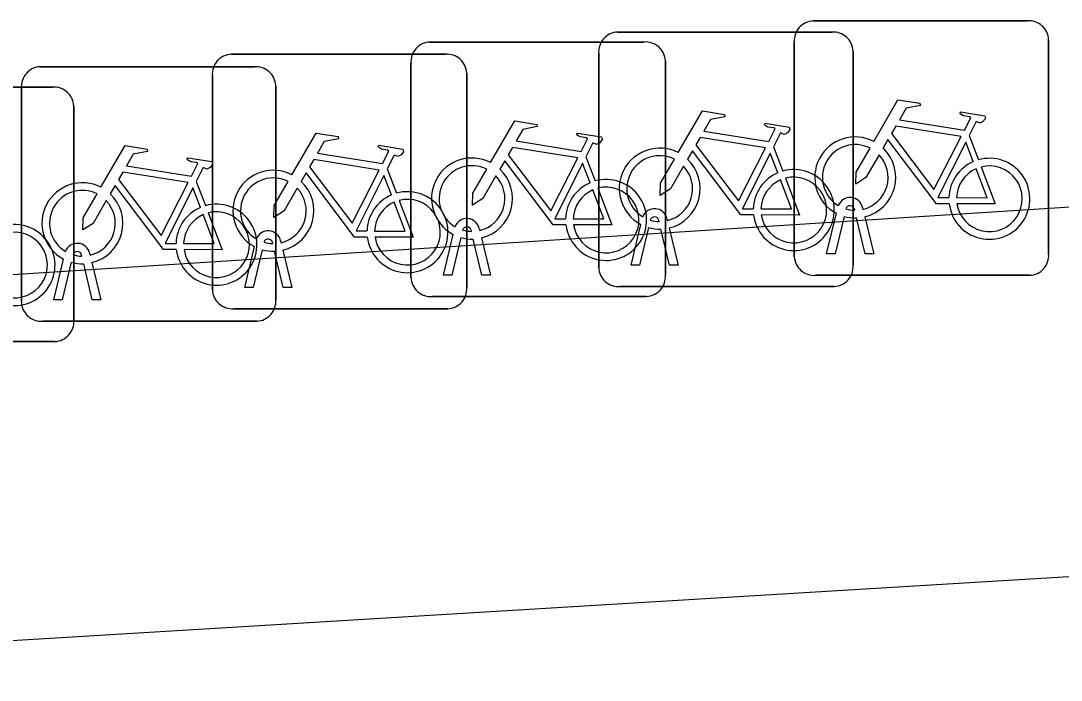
# Model space of a CAD drawing. Extents: x 164150 to 165261, y 382513 to 383432.
# Drawn here: x 164344.056 to 164348.142, y 383126.315 to 383128.904 of the extents above; entities that cross this region are included whole.
import ezdxf

# ---------------------------------------------------------------- set-up
doc = ezdxf.new("R2010")
doc.units = 0
doc.layers.add('IMGEO_Fietsenrek', color=7, linetype='Continuous')
doc.layers.add('IMGEO_Voetgangersgebied_open', color=7, linetype='Continuous')

msp = doc.modelspace()

# ---------------------------------------------------------------- linework, layer by layer
at = {"layer": 'IMGEO_Fietsenrek'}
for p, q in [((164347.1679, 383128.9035), (164348.0088, 383128.9035)), ((164348.0088, 383128.9035), (164347.1679, 383128.9035)), ((164345.6629, 383128.8205), (164346.5038, 383128.8205)), ((164346.5038, 383128.8205), (164345.6629, 383128.8205)), ((164346.3999, 383128.8595), (164347.2408, 383128.8595)), ((164347.2408, 383128.8595), (164346.3999, 383128.8595)), ((164348.0925, 383128.8291), (164348.0925, 383127.9882)), ((164348.0925, 383127.9882), (164348.0925, 383128.8291)), ((164347.0935, 383127.9789), (164347.0935, 383128.8198)), ((164347.0935, 383128.8198), (164347.0935, 383127.9789)), ((164347.3245, 383128.7851), (164347.3245, 383127.9442)), ((164347.3245, 383127.9442), (164347.3245, 383128.7851)), ((164344.8829, 383128.7725), (164345.7238, 383128.7725)), ((164345.7238, 383128.7725), (164344.8829, 383128.7725)), ((164346.3255, 383127.9349), (164346.3255, 383128.7758)), ((164346.3255, 383128.7758), (164346.3255, 383127.9349)), ((164346.5875, 383128.7461), (164346.5875, 383127.9052)), ((164346.5875, 383127.9052), (164346.5875, 383128.7461)), ((164344.1329, 383128.7235), (164344.9738, 383128.7235)), ((164344.9738, 383128.7235), (164344.1329, 383128.7235)), ((164345.5885, 383127.8959), (164345.5885, 383128.7368)), ((164345.5885, 383128.7368), (164345.5885, 383127.8959)), ((164345.8075, 383128.6981), (164345.8075, 383127.8572)), ((164345.8075, 383127.8572), (164345.8075, 383128.6981)), ((164344.8085, 383127.8479), (164344.8085, 383128.6888)), ((164344.8085, 383128.6888), (164344.8085, 383127.8479)), ((164343.3399, 383128.6435), (164344.1808, 383128.6435)), ((164344.1808, 383128.6435), (164343.3399, 383128.6435)), ((164344.0585, 383127.7989), (164344.0585, 383128.6398)), ((164344.0585, 383128.6398), (164344.0585, 383127.7989)), ((164345.0575, 383128.6491), (164345.0575, 383127.8082)), ((164345.0575, 383127.8082), (164345.0575, 383128.6491)), ((164344.2645, 383128.5691), (164344.2645, 383127.7282)), ((164344.2645, 383127.7282), (164344.2645, 383128.5691)), ((164347.7802, 383128.4532), (164347.8165, 383128.358)), ((164347.0122, 383128.4092), (164347.0485, 383128.314)), ((164346.2752, 383128.3702), (164346.3115, 383128.275)), ((164345.4952, 383128.3222), (164345.5315, 383128.227)), ((164344.7452, 383128.2732), (164344.7815, 383128.178)), ((164347.3616, 383128.1714), (164347.3634, 383128.1635)), ((164346.5936, 383128.1274), (164346.5954, 383128.1195)), ((164347.2205, 383127.9883), (164347.2588, 383128.1483)), ((164347.2892, 383128.1361), (164347.2539, 383127.9883)), ((164347.3309, 383128.1599), (164347.3299, 383128.1642)), ((164347.372, 383127.9883), (164347.3381, 383128.13)), ((164347.3704, 383128.1343), (164347.4054, 383127.9883)), ((164345.8566, 383128.0884), (164345.8584, 383128.0805)), ((164346.4525, 383127.9443), (164346.4908, 383128.1043)), ((164346.5212, 383128.0921), (164346.4859, 383127.9443)), ((164346.5629, 383128.1159), (164346.5619, 383128.1202)), ((164346.604, 383127.9443), (164346.5701, 383128.086)), ((164346.6024, 383128.0903), (164346.6374, 383127.9443)), ((164345.7155, 383127.9053), (164345.7538, 383128.0653)), ((164345.7842, 383128.0531), (164345.7489, 383127.9053)), ((164345.8259, 383128.0769), (164345.8249, 383128.0812)), ((164345.867, 383127.9053), (164345.8331, 383128.047)), ((164345.8654, 383128.0513), (164345.9004, 383127.9053)), ((164344.9355, 383127.8573), (164344.9738, 383128.0173)), ((164345.0042, 383128.0051), (164344.9689, 383127.8573)), ((164345.0459, 383128.0289), (164345.0449, 383128.0332)), ((164345.0766, 383128.0404), (164345.0784, 383128.0325)), ((164345.0854, 383128.0033), (164345.1204, 383127.8573)), ((164344.1855, 383127.8083), (164344.2238, 383127.9683)), ((164344.2959, 383127.9799), (164344.2949, 383127.9842)), ((164344.3266, 383127.9914), (164344.3284, 383127.9835)), ((164345.087, 383127.8573), (164345.0531, 383127.999)), ((164347.2539, 383127.9883), (164347.2205, 383127.9883)), ((164347.4054, 383127.9883), (164347.372, 383127.9883)), ((164344.2542, 383127.9561), (164344.2189, 383127.8083)), ((164344.337, 383127.8083), (164344.3031, 383127.95)), ((164344.3354, 383127.9543), (164344.3704, 383127.8083)), ((164346.4859, 383127.9443), (164346.4525, 383127.9443)), ((164346.6374, 383127.9443), (164346.604, 383127.9443)), ((164345.7489, 383127.9053), (164345.7155, 383127.9053)), ((164345.9004, 383127.9053), (164345.867, 383127.9053)), ((164348.0181, 383127.9045), (164347.1772, 383127.9045)), ((164347.1772, 383127.9045), (164348.0181, 383127.9045)), ((164344.9689, 383127.8573), (164344.9355, 383127.8573)), ((164345.1204, 383127.8573), (164345.087, 383127.8573)), ((164347.2501, 383127.8605), (164346.4092, 383127.8605)), ((164346.4092, 383127.8605), (164347.2501, 383127.8605)), ((164344.2189, 383127.8083), (164344.1855, 383127.8083)), ((164344.3704, 383127.8083), (164344.337, 383127.8083)), ((164346.5131, 383127.8215), (164345.6722, 383127.8215)), ((164345.6722, 383127.8215), (164346.5131, 383127.8215)), ((164345.7331, 383127.7735), (164344.8922, 383127.7735)), ((164344.8922, 383127.7735), (164345.7331, 383127.7735)), ((164344.9831, 383127.7245), (164344.1422, 383127.7245)), ((164344.1422, 383127.7245), (164344.9831, 383127.7245)), ((164344.1901, 383127.6445), (164343.3492, 383127.6445)), ((164343.3492, 383127.6445), (164344.1901, 383127.6445))]:
    msp.add_line(p, q, dxfattribs=at)
for points in [[(164347.4061, 383128.4302), (164347.5008, 383128.5937), (164347.587, 383128.5799), (164347.5887, 383128.5712), (164347.5326, 383128.5603), (164347.5064, 383128.515), (164347.7616, 383128.4742)], [(164346.6381, 383128.3862), (164346.7328, 383128.5497), (164346.819, 383128.5359), (164346.8207, 383128.5272), (164346.7646, 383128.5163), (164346.7384, 383128.471), (164346.9936, 383128.4302)], [(164347.7616, 383128.4742), (164347.7866, 383128.523), (164347.7815, 383128.527), (164347.7583, 383128.5307), (164347.7456, 383128.5382), (164347.7446, 383128.5413), (164347.7468, 383128.5459), (164347.8416, 383128.5308), (164347.8439, 383128.5205), (164347.8345, 383128.5081), (164347.8221, 383128.5017), (164347.8076, 383128.5079), (164347.7802, 383128.4532)], [(164345.9011, 383128.3472), (164345.9958, 383128.5107), (164346.082, 383128.4969), (164346.0837, 383128.4882), (164346.0276, 383128.4773), (164346.0014, 383128.432), (164346.2566, 383128.3912)], [(164346.9936, 383128.4302), (164347.0186, 383128.479), (164347.0135, 383128.483), (164346.9903, 383128.4867), (164346.9776, 383128.4942), (164346.9766, 383128.4973), (164346.9788, 383128.5019), (164347.0736, 383128.4868), (164347.0759, 383128.4765), (164347.0665, 383128.4641), (164347.0541, 383128.4577), (164347.0396, 383128.4639), (164347.0122, 383128.4092)], [(164345.1211, 383128.2992), (164345.2158, 383128.4627), (164345.302, 383128.4489), (164345.3037, 383128.4402), (164345.2476, 383128.4293), (164345.2214, 383128.384), (164345.4766, 383128.3432)], [(164346.2566, 383128.3912), (164346.2816, 383128.44), (164346.2765, 383128.444), (164346.2533, 383128.4477), (164346.2406, 383128.4552), (164346.2396, 383128.4583), (164346.2418, 383128.4629), (164346.3366, 383128.4478), (164346.3389, 383128.4375), (164346.3295, 383128.4251), (164346.3171, 383128.4187), (164346.3026, 383128.4249), (164346.2752, 383128.3702)], [(164347.7487, 383128.449), (164347.4919, 383128.49), (164347.4752, 383128.4612), (164347.6422, 383128.2409), (164347.7487, 383128.449)], [(164344.3711, 383128.2502), (164344.4658, 383128.4137), (164344.552, 383128.3999), (164344.5537, 383128.3912), (164344.4976, 383128.3803), (164344.4714, 383128.335), (164344.7266, 383128.2942)], [(164345.4766, 383128.3432), (164345.5016, 383128.392), (164345.4965, 383128.396), (164345.4733, 383128.3997), (164345.4606, 383128.4072), (164345.4596, 383128.4103), (164345.4618, 383128.4149), (164345.5566, 383128.3998), (164345.5589, 383128.3895), (164345.5495, 383128.3771), (164345.5371, 383128.3707), (164345.5226, 383128.3769), (164345.4952, 383128.3222)], [(164346.9807, 383128.405), (164346.7239, 383128.446), (164346.7072, 383128.4172), (164346.8742, 383128.1969), (164346.9807, 383128.405)], [(164347.7018, 383128.1855), (164347.6521, 383128.1856), (164347.4614, 383128.4373), (164347.4424, 383128.4045)], [(164347.7967, 383128.351), (164347.7674, 383128.4278), (164347.658, 383128.2097), (164347.7007, 383128.2096)], [(164346.2437, 383128.366), (164345.9869, 383128.407), (164345.9702, 383128.3782), (164346.1372, 383128.1579), (164346.2437, 383128.366)], [(164346.9338, 383128.1415), (164346.8841, 383128.1416), (164346.6934, 383128.3933), (164346.6744, 383128.3605)], [(164347.0287, 383128.307), (164346.9994, 383128.3838), (164346.89, 383128.1657), (164346.9327, 383128.1656)], [(164347.4268, 383128.3777), (164347.3752, 383128.2885), (164347.3353, 383128.2625), (164347.3365, 383128.31), (164347.391, 383128.4042)], [(164344.7266, 383128.2942), (164344.7516, 383128.343), (164344.7465, 383128.347), (164344.7233, 383128.3507), (164344.7106, 383128.3582), (164344.7096, 383128.3613), (164344.7118, 383128.3659), (164344.8066, 383128.3508), (164344.8089, 383128.3405), (164344.7995, 383128.3281), (164344.7871, 383128.3217), (164344.7726, 383128.3279), (164344.7452, 383128.2732)], [(164345.4637, 383128.318), (164345.2069, 383128.359), (164345.1902, 383128.3302), (164345.3572, 383128.1099), (164345.4637, 383128.318)], [(164346.1968, 383128.1025), (164346.1471, 383128.1026), (164345.9564, 383128.3543), (164345.9374, 383128.3215)], [(164346.2917, 383128.268), (164346.2624, 383128.3448), (164346.153, 383128.1267), (164346.1957, 383128.1266)], [(164346.6588, 383128.3337), (164346.6072, 383128.2445), (164346.5673, 383128.2185), (164346.5685, 383128.266), (164346.623, 383128.3602)], [(164344.7137, 383128.269), (164344.4569, 383128.31), (164344.4402, 383128.2812), (164344.6072, 383128.0609), (164344.7137, 383128.269)], [(164345.4168, 383128.0545), (164345.3671, 383128.0546), (164345.1764, 383128.3063), (164345.1574, 383128.2735)], [(164345.5117, 383128.22), (164345.4824, 383128.2968), (164345.373, 383128.0787), (164345.4157, 383128.0786)], [(164345.9218, 383128.2947), (164345.8702, 383128.2055), (164345.8303, 383128.1795), (164345.8315, 383128.227), (164345.886, 383128.3212)], [(164347.7307, 383128.2095), (164347.8506, 383128.2093), (164347.8074, 383128.3229)], [(164347.8272, 383128.3298), (164347.8822, 383128.1852), (164347.7321, 383128.1855)], [(164344.6668, 383128.0055), (164344.6171, 383128.0056), (164344.4264, 383128.2573), (164344.4074, 383128.2245)], [(164345.1418, 383128.2467), (164345.0902, 383128.1575), (164345.0503, 383128.1315), (164345.0515, 383128.179), (164345.106, 383128.2732)], [(164346.9627, 383128.1655), (164347.0826, 383128.1653), (164347.0394, 383128.2789)], [(164347.0592, 383128.2858), (164347.1142, 383128.1412), (164346.9641, 383128.1415)], [(164344.3918, 383128.1977), (164344.3402, 383128.1085), (164344.3003, 383128.0825), (164344.3015, 383128.13), (164344.356, 383128.2242)], [(164344.7617, 383128.171), (164344.7324, 383128.2478), (164344.623, 383128.0297), (164344.6657, 383128.0296)], [(164346.2257, 383128.1265), (164346.3456, 383128.1263), (164346.3024, 383128.2399)], [(164346.3222, 383128.2468), (164346.3772, 383128.1022), (164346.2271, 383128.1025)], [(164345.4457, 383128.0785), (164345.5656, 383128.0783), (164345.5224, 383128.1919)], [(164345.5422, 383128.1988), (164345.5972, 383128.0542), (164345.4471, 383128.0545)], [(164344.6957, 383128.0295), (164344.8156, 383128.0293), (164344.7724, 383128.1429)], [(164344.7922, 383128.1498), (164344.8472, 383128.0052), (164344.6971, 383128.0055)]]:
    msp.add_lwpolyline(points, dxfattribs=at)
for centre, radius, start, end in [((164347.1712, 383128.8256), 0.0779, 92.4484, 184.2845), ((164347.1712, 383128.8256), 0.0779, 92.4484, 184.2845), ((164348.0146, 383128.8258), 0.0779, 2.4484, 94.2845), ((164348.0146, 383128.8258), 0.0779, 2.4484, 94.2845), ((164345.6662, 383128.7426), 0.0779, 92.4484, 184.2845), ((164345.6662, 383128.7426), 0.0779, 92.4484, 184.2845), ((164346.4032, 383128.7816), 0.0779, 92.4484, 184.2845), ((164346.4032, 383128.7816), 0.0779, 92.4484, 184.2845), ((164346.5096, 383128.7428), 0.0779, 2.4484, 94.2845), ((164346.5096, 383128.7428), 0.0779, 2.4484, 94.2845), ((164347.2466, 383128.7818), 0.0779, 2.4484, 94.2845), ((164347.2466, 383128.7818), 0.0779, 2.4484, 94.2845), ((164344.8862, 383128.6946), 0.0779, 92.4484, 184.2845), ((164344.8862, 383128.6946), 0.0779, 92.4484, 184.2845), ((164345.7296, 383128.6948), 0.0779, 2.4484, 94.2845), ((164345.7296, 383128.6948), 0.0779, 2.4484, 94.2845), ((164344.1362, 383128.6456), 0.0779, 92.4484, 184.2845), ((164344.1362, 383128.6456), 0.0779, 92.4484, 184.2845), ((164344.9796, 383128.6458), 0.0779, 2.4484, 94.2845), ((164344.9796, 383128.6458), 0.0779, 2.4484, 94.2845), ((164344.1866, 383128.5658), 0.0779, 2.4484, 94.2845), ((164344.1866, 383128.5658), 0.0779, 2.4484, 94.2845), ((164347.3331, 383128.2889), 0.159, 62.6766, 242.1369), ((164347.3331, 383128.2889), 0.129, 63.3192, 238.903), ((164346.5651, 383128.2449), 0.159, 62.6766, 242.1369), ((164346.5651, 383128.2449), 0.129, 63.3192, 238.903), ((164347.3331, 383128.2889), 0.129, 283.6043, 43.4302), ((164347.3331, 383128.2889), 0.159, 283.5766, 46.6042), ((164345.8281, 383128.2059), 0.159, 62.6766, 242.1369), ((164345.8281, 383128.2059), 0.129, 63.3192, 238.903), ((164346.5651, 383128.2449), 0.129, 283.6043, 43.4302), ((164346.5651, 383128.2449), 0.159, 283.5766, 46.6042), ((164347.8597, 383128.2049), 0.159, 113.3408, 178.3217), ((164347.8597, 383128.2049), 0.159, 187.0065, 105.7708), ((164347.8597, 383128.2049), 0.129, 188.6715, 104.5883), ((164345.0481, 383128.1579), 0.159, 62.6766, 242.1369), ((164345.8281, 383128.2059), 0.129, 283.6043, 43.4302), ((164345.8281, 383128.2059), 0.159, 283.5766, 46.6042), ((164347.0917, 383128.1609), 0.159, 113.3408, 178.3217), ((164347.0917, 383128.1609), 0.159, 187.0065, 105.7708), ((164347.0917, 383128.1609), 0.129, 188.6715, 104.5883), ((164347.8597, 383128.2049), 0.129, 113.923, 177.9556), ((164344.2981, 383128.1089), 0.159, 62.6766, 242.1369), ((164345.0481, 383128.1579), 0.129, 63.3192, 238.903), ((164345.0481, 383128.1579), 0.159, 283.5766, 46.6042), ((164346.3547, 383128.1219), 0.159, 113.3408, 178.3217), ((164346.3547, 383128.1219), 0.159, 187.0065, 105.7708), ((164346.3547, 383128.1219), 0.129, 188.6715, 104.5883), ((164347.0917, 383128.1609), 0.129, 113.923, 177.9556), ((164344.2981, 383128.1089), 0.129, 63.3192, 238.903), ((164344.2981, 383128.1089), 0.159, 283.5766, 46.6042), ((164345.0481, 383128.1579), 0.129, 283.6043, 43.4302), ((164345.5747, 383128.0739), 0.159, 113.3408, 178.3217), ((164345.5747, 383128.0739), 0.159, 187.0065, 105.7708), ((164346.3547, 383128.1219), 0.129, 113.923, 177.9556), ((164347.3129, 383128.1603), 0.0499, 12.8025, 158.6934), ((164344.2981, 383128.1089), 0.129, 283.6043, 43.4302), ((164344.8247, 383128.0249), 0.159, 113.3408, 178.3217), ((164344.8247, 383128.0249), 0.159, 187.0065, 105.7708), ((164345.5747, 383128.0739), 0.129, 113.923, 177.9556), ((164345.5747, 383128.0739), 0.129, 188.6715, 104.5883), ((164347.3129, 383128.1603), 0.0174, 12.8025, 163.4502), ((164344.8247, 383128.0249), 0.129, 113.923, 177.9556), ((164344.8247, 383128.0249), 0.129, 188.6715, 104.5883), ((164345.8079, 383128.0773), 0.0499, 12.8025, 158.6934), ((164346.5449, 383128.1163), 0.0499, 12.8025, 158.6934), ((164346.5449, 383128.1163), 0.0174, 12.8025, 163.4502), ((164347.3331, 383128.2889), 0.159, 253.9967, 271.7867), ((164347.3331, 383128.2889), 0.129, 253.415, 269.0204), ((164344.0317, 383127.9449), 0.159, 187.0065, 105.7708), ((164345.8079, 383128.0773), 0.0174, 12.8025, 163.4502), ((164346.5651, 383128.2449), 0.159, 253.9967, 271.7867), ((164346.5651, 383128.2449), 0.129, 253.415, 269.0204), ((164344.0317, 383127.9449), 0.129, 188.6715, 104.5883), ((164345.0279, 383128.0293), 0.0499, 12.8025, 158.6934), ((164345.0279, 383128.0293), 0.0174, 12.8025, 163.4502), ((164345.8281, 383128.2059), 0.159, 253.9967, 271.7867), ((164345.8281, 383128.2059), 0.129, 253.415, 269.0204), ((164344.2779, 383127.9803), 0.0499, 12.8025, 158.6934), ((164345.0481, 383128.1579), 0.159, 253.9967, 271.7867), ((164345.0481, 383128.1579), 0.129, 253.415, 269.0204), ((164344.2779, 383127.9803), 0.0174, 12.8025, 163.4502), ((164344.2981, 383128.1089), 0.129, 253.415, 269.0204), ((164347.1714, 383127.9822), 0.0779, 182.4484, 274.2845), ((164347.1714, 383127.9822), 0.0779, 182.4484, 274.2845), ((164348.0148, 383127.9824), 0.0779, 272.4484, 4.2845), ((164348.0148, 383127.9824), 0.0779, 272.4484, 4.2845), ((164344.2981, 383128.1089), 0.159, 253.9967, 271.7867), ((164346.4034, 383127.9382), 0.0779, 182.4484, 274.2845), ((164346.4034, 383127.9382), 0.0779, 182.4484, 274.2845), ((164347.2468, 383127.9384), 0.0779, 272.4484, 4.2845), ((164347.2468, 383127.9384), 0.0779, 272.4484, 4.2845), ((164345.6664, 383127.8992), 0.0779, 182.4484, 274.2845), ((164345.6664, 383127.8992), 0.0779, 182.4484, 274.2845), ((164346.5098, 383127.8994), 0.0779, 272.4484, 4.2845), ((164346.5098, 383127.8994), 0.0779, 272.4484, 4.2845), ((164344.8864, 383127.8512), 0.0779, 182.4484, 274.2845), ((164344.8864, 383127.8512), 0.0779, 182.4484, 274.2845), ((164345.7298, 383127.8514), 0.0779, 272.4484, 4.2845), ((164345.7298, 383127.8514), 0.0779, 272.4484, 4.2845), ((164344.1364, 383127.8022), 0.0779, 182.4484, 274.2845), ((164344.1364, 383127.8022), 0.0779, 182.4484, 274.2845), ((164344.9798, 383127.8024), 0.0779, 272.4484, 4.2845), ((164344.9798, 383127.8024), 0.0779, 272.4484, 4.2845), ((164344.1868, 383127.7224), 0.0779, 272.4484, 4.2845), ((164344.1868, 383127.7224), 0.0779, 272.4484, 4.2845)]:
    msp.add_arc(centre, radius, start, end, dxfattribs=at)
at = {"layer": 'IMGEO_Voetgangersgebied_open'}
msp.add_lwpolyline([(164356.118, 383128.681), (164356.216, 383127.207), (164341.467, 383126.315), (164341.341, 383127.736), (164356.118, 383128.681)], dxfattribs=at)

doc.saveas('drawing.dxf')
